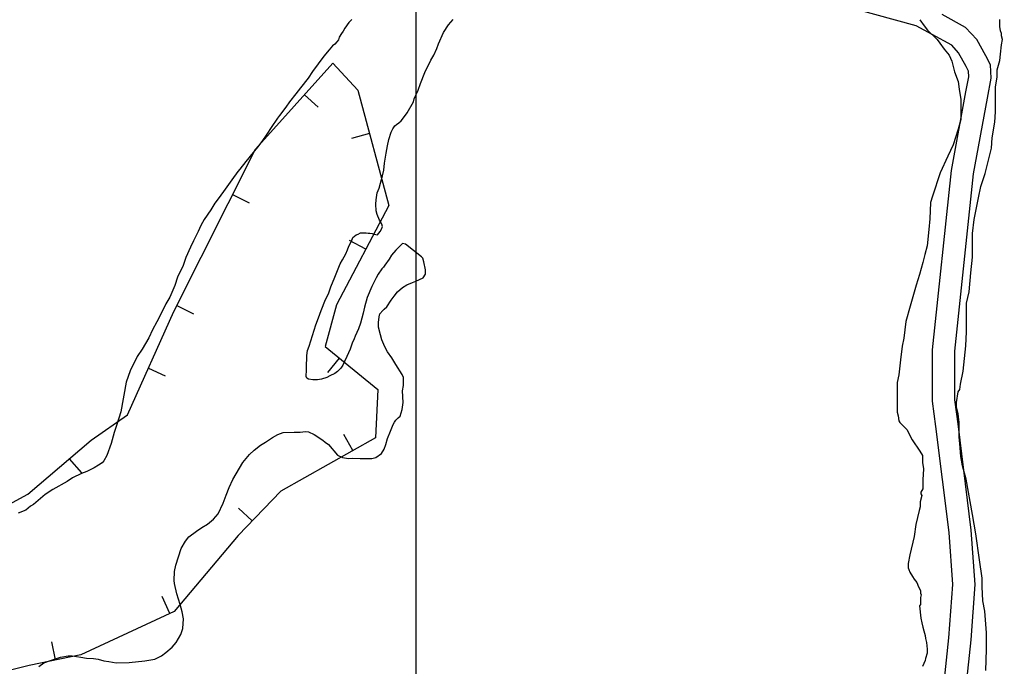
# Model space of a CAD drawing. Extents: x 3263578 to 3301413, y 764927 to 798602.
# Drawn here: x 3287429 to 3288748, y 776388 to 777256 of the extents above; entities that cross this region are included whole.
import ezdxf

# ---------------------------------------------------------------- set-up
doc = ezdxf.new("R2010")
doc.units = 0
for name, color, linetype in [('V-BORW-LINE', 7, 'Continuous'), ('V-ROAD-CNTR', 7, 'Continuous'), ('V-SITE-VEGE', 7, 'Continuous'), ('V-TOPO-WATR-IDEN', 7, 'Continuous')]:
    doc.layers.add(name, color=color, linetype=linetype)

msp = doc.modelspace()

# ---------------------------------------------------------------- linework, layer by layer
at = {"layer": 'V-BORW-LINE'}
for p, q in [((3287811.3, 777155.3), (3287829.9, 777138.6)), ((3287898.6, 777103.3), (3287874.5, 777096.7)), ((3287714.8, 777021.3), (3287737.1, 777010.1)), ((3287893.8, 776947.9), (3287871.7, 776959.6)), ((3287639.9, 776872.5), (3287662.2, 776861.3)), ((3287858.1, 776802), (3287842.2, 776782.6)), ((3287601.7, 776788.4), (3287624.5, 776778.2)), ((3287876.2, 776677.7), (3287864, 776699.5)), ((3287495.6, 776666.8), (3287511.8, 776647.7)), ((3287740.9, 776583.3), (3287722.9, 776600.6)), ((3287630.7, 776459.2), (3287620.1, 776481.9)), ((3287477, 776396.8), (3287472, 776421.3))]:
    msp.add_line(p, q, dxfattribs=at)
msp.add_lwpolyline([(3287635.8, 776864.5), (3287745.4, 777082.2), (3287849.5, 777197.7), (3287882.8, 777161.5), (3287924.8, 777006.7), (3287854.3, 776873.2), (3287839.2, 776817.4), (3287909.8, 776759.6), (3287906.6, 776694.7), (3287779.5, 776623.5), (3287722.3, 776563.9), (3287636.3, 776461.8), (3287511.2, 776403.8), (3287441.6, 776389.5), (3287347.5, 776365.9), (3287246.2, 776391.1), (3287218.3, 776420.9), (3287225.5, 776477.1), (3287332.4, 776560.9), (3287439.7, 776619.3), (3287525.1, 776691.8), (3287573.6, 776725.7), (3287635.8, 776864.5)], dxfattribs=at)
at = {"layer": 'V-ROAD-CNTR'}
for points in [[(3288653.9, 777236.1), (3288632.6, 777247.7), (3288521.5, 777278.4), (3288433, 777286.4), (3288315.1, 777341), (3288219.3, 777370.3), (3288159.1, 777387.7), (3288107.6, 777389.9), (3288084.2, 777406.7)], [(3288728.4, 777150.8), (3288733.4, 777177.6), (3288732.4, 777195.5), (3288725.9, 777207.6), (3288714.1, 777229.5), (3288698.9, 777245.7), (3288667.3, 777263)], [(3288699.4, 777159.2), (3288703.2, 777179.6), (3288702.8, 777187.2), (3288699.5, 777193.4), (3288689.6, 777211.8), (3288680.3, 777221.7), (3288653.9, 777236.1)], [(3288654.5, 776785.9), (3288654.5, 776813), (3288679.8, 777053.7), (3288699.4, 777159.2)], [(3288684.4, 776783.2), (3288684.5, 776811.3), (3288709.5, 777049.4), (3288728.4, 777150.8)], [(3288444.9, 775838.4), (3288459.9, 775884.1), (3288581.3, 776136.4), (3288593.5, 776169.2), (3288603.9, 776217), (3288624.9, 776259.1), (3288653.6, 776315.3), (3288670, 776366.7), (3288676.6, 776426.5), (3288681.8, 776498), (3288676.7, 776568), (3288659.1, 776709.9), (3288654.3, 776744), (3288654.5, 776785.9)], [(3288473.4, 775829), (3288487.8, 775872.9), (3288608.9, 776124.7), (3288622.4, 776160.7), (3288632.4, 776206.9), (3288651.7, 776245.6), (3288681.4, 776303.9), (3288699.5, 776360.5), (3288706.4, 776423.8), (3288711.9, 776498), (3288706.5, 776570.9), (3288688.8, 776713.8), (3288684.3, 776746), (3288684.4, 776783.2)]]:
    msp.add_lwpolyline(points, dxfattribs=at)
at = {"layer": 'V-SITE-VEGE'}
for p, q in [((3287865.5, 777244.5), (3287863.2, 777240.8)), ((3287871, 777252.4), (3287865.5, 777244.5)), ((3287874.7, 777256.5), (3287871, 777252.4)), ((3287998.1, 777238.8), (3288004.6, 777249)), ((3288004.6, 777249), (3288011, 777256.4)), ((3288637.3, 777256.1), (3288643.1, 777248)), ((3288643.1, 777248), (3288647.8, 777242.1)), ((3288744.7, 777247.1), (3288744.7, 777256.4)), ((3288745.9, 777241.2), (3288744.7, 777247.1)), ((3287858.1, 777232.5), (3287856.8, 777229.2)), ((3287860.9, 777237.5), (3287858.1, 777232.5)), ((3287863.2, 777240.8), (3287860.9, 777237.5)), ((3287991.2, 777223.6), (3287998.1, 777238.8)), ((3288647.8, 777242.1), (3288660.7, 777229.3)), ((3288747.1, 777237.7), (3288745.9, 777241.2)), ((3288747.1, 777234.2), (3288747.1, 777237.7)), ((3288748.3, 777229.6), (3288747.1, 777234.2)), ((3287848.9, 777220.9), (3287844.3, 777215.8)), ((3287852.2, 777223.2), (3287848.9, 777220.9)), ((3287854.9, 777226.4), (3287852.2, 777223.2)), ((3287856.8, 777229.2), (3287854.9, 777226.4)), ((3287984.8, 777208.3), (3287988.9, 777217.6)), ((3287988.9, 777217.6), (3287991.2, 777223.6)), ((3288660.7, 777229.3), (3288664.2, 777224.7)), ((3288664.2, 777224.7), (3288670.1, 777216.5)), ((3288746, 777209.7), (3288747.1, 777222.5)), ((3288747.1, 777222.5), (3288748.3, 777229.6)), ((3287837.4, 777207), (3287822.2, 777186.6)), ((3287844.3, 777215.8), (3287837.4, 777207)), ((3287981.1, 777201.8), (3287984.8, 777208.3)), ((3288670.1, 777216.5), (3288677.1, 777208.3)), ((3288677.1, 777208.3), (3288680.6, 777200.2)), ((3288744.8, 777201.5), (3288746, 777209.7)), ((3287972.8, 777185.2), (3287981.1, 777201.8)), ((3288680.6, 777200.2), (3288684.2, 777186.2)), ((3288741.4, 777188.7), (3288744.8, 777201.5)), ((3287816.2, 777177.8), (3287806.1, 777164.4)), ((3287822.2, 777186.6), (3287816.2, 777177.8)), ((3287967.3, 777170.4), (3287972.8, 777185.2)), ((3288684.2, 777186.2), (3288688.9, 777173.3)), ((3288739.1, 777165.3), (3288741.4, 777179.3)), ((3288741.4, 777179.3), (3288741.4, 777188.7)), ((3287964.1, 777161.6), (3287967.3, 777170.4)), ((3288688.9, 777173.3), (3288690.1, 777162.8)), ((3288739.2, 777132.6), (3288739.1, 777165.3)), ((3287799.7, 777156.5), (3287791.4, 777145.9)), ((3287806.1, 777164.4), (3287799.7, 777156.5)), ((3287958.6, 777150), (3287964.1, 777161.6)), ((3288690.1, 777162.8), (3288692.4, 777148.8)), ((3287786.3, 777138.5), (3287777.6, 777127.4)), ((3287791.4, 777145.9), (3287786.3, 777138.5)), ((3287949, 777131.1), (3287957.7, 777145.9)), ((3287957.7, 777145.9), (3287958.6, 777150)), ((3288692.4, 777148.8), (3288692.5, 777122)), ((3287777.6, 777127.4), (3287775.3, 777123.7)), ((3287941.1, 777120.4), (3287947.1, 777127.8)), ((3287947.1, 777127.8), (3287949, 777131.1)), ((3288738.1, 777118.6), (3288739.2, 777132.6)), ((3287775.3, 777123.7), (3287766.5, 777111.2)), ((3287930.1, 777109.8), (3287932.8, 777113.5)), ((3287932.8, 777113.5), (3287934.7, 777115.3)), ((3287934.7, 777115.3), (3287937.9, 777117.6)), ((3287937.9, 777117.6), (3287941.1, 777120.4)), ((3288692.5, 777122), (3288689, 777109.1)), ((3288734.6, 777097.5), (3288738.1, 777118.6)), ((3287760.6, 777102.4), (3287754.1, 777092.7)), ((3287766.5, 777111.2), (3287760.6, 777102.4)), ((3287924.6, 777095.4), (3287927.8, 777105.1)), ((3287927.8, 777105.1), (3287930.1, 777109.8)), ((3288689, 777109.1), (3288682.1, 777088.1)), ((3287754.1, 777092.7), (3287748.1, 777084.8)), ((3287920.9, 777076.9), (3287922.8, 777086.6)), ((3287922.8, 777086.6), (3287924.6, 777095.4)), ((3288682.1, 777088.1), (3288675.1, 777072.9)), ((3288733.5, 777083.5), (3288734.6, 777097.5)), ((3287748.1, 777084.8), (3287732.5, 777065.8)), ((3287918.7, 777063.5), (3287920.9, 777076.9)), ((3288675.1, 777072.9), (3288664.7, 777050.6)), ((3288727.7, 777060.2), (3288733.5, 777083.5)), ((3287732.5, 777065.8), (3287724.6, 777055.6)), ((3287917.8, 777054.3), (3287918.7, 777063.5)), ((3288725.4, 777049.6), (3288727.7, 777060.2)), ((3287721.9, 777052.4), (3287713.6, 777041.3)), ((3287724.6, 777055.6), (3287721.9, 777052.4)), ((3287913.2, 777036.7), (3287915.9, 777046.4)), ((3287915.9, 777046.4), (3287917.8, 777054.3)), ((3288664.7, 777050.6), (3288654.3, 777019.1)), ((3288719.6, 777032.1), (3288725.4, 777049.6)), ((3287713.6, 777041.3), (3287704.8, 777028.8)), ((3287911.4, 777029.8), (3287913.2, 777036.7)), ((3287704.8, 777028.8), (3287696.6, 777017.6)), ((3287907.7, 777014.5), (3287909.1, 777023.8)), ((3287909.1, 777023.8), (3287911.4, 777029.8)), ((3288716.2, 777016.9), (3288719.6, 777032.1)), ((3287691, 777009.8), (3287685.5, 777001)), ((3287696.6, 777017.6), (3287691, 777009.8)), ((3287907.3, 777008.5), (3287907.7, 777014.5)), ((3287907.7, 776999.7), (3287907.3, 777008.5)), ((3288651.9, 777010.9), (3288650.8, 776988.7)), ((3288654.3, 777019.1), (3288651.9, 777010.9)), ((3288710.4, 776987.7), (3288716.2, 777016.9)), ((3287685.5, 777001), (3287676.8, 776988)), ((3287908.7, 776994.7), (3287907.7, 776999.7)), ((3287911.9, 776986.8), (3287908.7, 776994.7)), ((3287676.8, 776988), (3287672.2, 776979.7)), ((3287913.3, 776985), (3287911.9, 776986.8)), ((3287915.2, 776981.7), (3287913.3, 776985)), ((3287916.1, 776978.5), (3287915.2, 776981.7)), ((3288650.8, 776988.7), (3288649.7, 776974.7)), ((3288708.1, 776969), (3288710.4, 776987.7)), ((3287668.5, 776971.8), (3287662.5, 776959.3)), ((3287672.2, 776979.7), (3287668.5, 776971.8)), ((3287876.4, 776963.6), (3287880.6, 776967.3)), ((3287880.6, 776967.3), (3287883.3, 776968.3)), ((3287883.3, 776968.3), (3287886.6, 776970.1)), ((3287886.6, 776970.1), (3287894, 776970.1)), ((3287894, 776970.1), (3287896.7, 776969.7)), ((3287896.7, 776969.7), (3287899, 776969.7)), ((3287899, 776969.7), (3287902.3, 776969.2)), ((3287902.3, 776969.2), (3287905.1, 776968.3)), ((3287905.1, 776968.3), (3287909.2, 776967.4)), ((3287909.2, 776967.4), (3287911.1, 776969.7)), ((3287911.1, 776969.7), (3287912.9, 776971.6)), ((3287912.9, 776971.6), (3287914.7, 776974.8)), ((3287914.7, 776974.8), (3287916.1, 776978.5)), ((3288649.7, 776974.7), (3288647.4, 776952.5)), ((3288708.2, 776937.5), (3288708.1, 776969)), ((3287662.5, 776959.3), (3287658.4, 776951)), ((3287870.9, 776952.1), (3287874.6, 776959)), ((3287874.6, 776959), (3287876.4, 776963.6)), ((3287940.7, 776953.6), (3287933.8, 776946.7)), ((3287943, 776955.5), (3287940.7, 776953.6)), ((3287947.1, 776955), (3287943, 776955.5)), ((3287968.4, 776938), (3287947.1, 776955)), ((3287658.4, 776951), (3287652, 776937.1)), ((3287862.2, 776934), (3287866.8, 776941.9)), ((3287866.8, 776941.9), (3287869.1, 776947)), ((3287869.1, 776947), (3287870.9, 776952.1)), ((3287933.8, 776946.7), (3287928.2, 776940.2)), ((3288644, 776940.8), (3288641.6, 776930.3)), ((3288647.4, 776952.5), (3288644, 776940.8)), ((3287652, 776937.1), (3287648.3, 776926)), ((3287852.1, 776910.4), (3287859.4, 776928.5)), ((3287859.4, 776928.5), (3287862.2, 776934)), ((3287925, 776934.6), (3287919, 776926.8)), ((3287928.2, 776940.2), (3287925, 776934.6)), ((3287970.3, 776936.2), (3287968.4, 776938)), ((3287971.7, 776931.1), (3287970.3, 776936.2)), ((3287974, 776920.5), (3287971.7, 776931.1)), ((3288641.6, 776930.3), (3288637, 776913.9)), ((3288705.9, 776916.4), (3288708.2, 776937.5)), ((3287648.3, 776926), (3287641, 776910.3)), ((3287910.3, 776914.7), (3287907.5, 776909.7)), ((3287915.4, 776921.7), (3287910.3, 776914.7)), ((3287917.2, 776924), (3287915.4, 776921.7)), ((3287919, 776926.8), (3287917.2, 776924)), ((3287970.8, 776909.4), (3287974, 776914.5)), ((3287974, 776914.5), (3287974, 776920.5)), ((3288637, 776913.9), (3288632.4, 776899.9)), ((3288703.7, 776890.8), (3288705.9, 776916.4)), ((3287641, 776910.3), (3287637.3, 776899.2)), ((3287846.6, 776897.5), (3287852.1, 776910.4)), ((3287903.9, 776902.3), (3287901.6, 776898.1)), ((3287907.5, 776909.7), (3287903.9, 776902.3)), ((3287948.7, 776900.1), (3287956.5, 776903.3)), ((3287956.5, 776903.3), (3287960.7, 776905.2)), ((3287960.7, 776905.2), (3287970.8, 776909.4)), ((3287637.3, 776899.2), (3287630.4, 776883.5)), ((3287839.7, 776880.4), (3287843.4, 776888.2)), ((3287843.4, 776888.2), (3287846.6, 776897.5)), ((3287901.6, 776898.1), (3287895.6, 776883.3)), ((3287931.6, 776884.8), (3287936.2, 776890.8)), ((3287936.2, 776890.8), (3287943.1, 776896.8)), ((3287943.1, 776896.8), (3287948.7, 776900.1)), ((3288632.4, 776899.9), (3288624.3, 776871.8)), ((3288700.2, 776875.6), (3288703.7, 776890.8)), ((3287625.3, 776874.7), (3287618.5, 776860.8)), ((3287630.4, 776883.5), (3287625.3, 776874.7)), ((3287833.7, 776865.6), (3287839.7, 776880.4)), ((3287895.6, 776883.3), (3287891.9, 776870.3)), ((3287922, 776870.9), (3287927.5, 776879.7)), ((3287927.5, 776879.7), (3287931.6, 776884.8)), ((3288700.3, 776837), (3288700.2, 776875.6)), ((3287830.1, 776855.9), (3287833.7, 776865.6)), ((3287890.1, 776862), (3287886.4, 776848.6)), ((3287891.9, 776870.3), (3287890.1, 776862)), ((3287911.8, 776857.5), (3287912.7, 776861.2)), ((3287912.7, 776861.2), (3287916.4, 776865.8)), ((3287916.4, 776865.8), (3287918.3, 776867.6)), ((3287918.3, 776867.6), (3287922, 776870.9)), ((3288624.3, 776871.8), (3288618.5, 776850.8)), ((3287612.9, 776850.6), (3287607.4, 776840)), ((3287618.5, 776860.8), (3287612.9, 776850.6)), ((3287826.4, 776846.6), (3287830.1, 776855.9)), ((3287886.4, 776848.6), (3287883.7, 776841.2)), ((3287910.5, 776849.6), (3287911.8, 776857.5)), ((3287910.9, 776843.6), (3287910.5, 776849.6)), ((3288618.5, 776850.8), (3288616.2, 776828.6)), ((3287607.4, 776840), (3287602.4, 776828.9)), ((3287817.7, 776817.9), (3287826.4, 776846.6)), ((3287883.7, 776841.2), (3287879.6, 776831.5)), ((3287913.3, 776833), (3287910.9, 776843.6)), ((3288699.2, 776818.3), (3288700.3, 776837)), ((3287602.4, 776828.9), (3287593.6, 776814.1)), ((3287875.4, 776821.8), (3287872.7, 776813.9)), ((3287878.2, 776827.8), (3287875.4, 776821.8)), ((3287879.6, 776831.5), (3287878.2, 776827.8)), ((3287915.1, 776826.5), (3287913.3, 776833)), ((3287919.3, 776816.8), (3287915.1, 776826.5)), ((3288616.2, 776828.6), (3288613.9, 776818.1)), ((3287593.6, 776814.1), (3287586.7, 776803.9)), ((3287814.5, 776805.5), (3287815.4, 776811.9)), ((3287815.4, 776811.9), (3287817.7, 776817.9)), ((3287870.4, 776808.8), (3287868.1, 776804.2)), ((3287872.7, 776813.9), (3287870.4, 776808.8)), ((3287922.6, 776810.4), (3287919.3, 776816.8)), ((3287928.6, 776802.1), (3287922.6, 776810.4)), ((3288613.9, 776818.1), (3288611.6, 776799.4)), ((3288695.8, 776784.5), (3288699.2, 776818.3)), ((3287586.7, 776803.9), (3287577.1, 776784.9)), ((3287814.1, 776792.5), (3287814.5, 776801.8)), ((3287814.5, 776801.8), (3287814.5, 776805.5)), ((3287864.9, 776797.3), (3287862.6, 776792.6)), ((3287868.1, 776804.2), (3287864.9, 776797.3)), ((3287934.2, 776793.3), (3287928.6, 776802.1)), ((3288611.6, 776799.4), (3288609.4, 776779.5)), ((3287577.1, 776784.9), (3287572, 776769.7)), ((3287813.6, 776777.3), (3287814.1, 776786)), ((3287814.1, 776786), (3287814.1, 776792.5)), ((3287855.7, 776783.8), (3287852, 776781.1)), ((3287860.3, 776788.5), (3287855.7, 776783.8)), ((3287862.6, 776792.6), (3287860.3, 776788.5)), ((3287942.5, 776779.9), (3287934.2, 776793.3)), ((3288692.3, 776766.9), (3288695.8, 776784.5)), ((3287572, 776769.7), (3287564.8, 776729.9)), ((3287814.6, 776775), (3287813.6, 776777.3)), ((3287816.9, 776773.6), (3287814.6, 776775)), ((3287822.4, 776772.7), (3287816.9, 776773.6)), ((3287828.9, 776772.7), (3287822.4, 776772.7)), ((3287834.4, 776773.6), (3287828.9, 776772.7)), ((3287841.4, 776776), (3287834.4, 776773.6)), ((3287845.5, 776778.3), (3287841.4, 776776)), ((3287852, 776781.1), (3287845.5, 776778.3)), ((3287944.4, 776775.8), (3287942.5, 776779.9)), ((3287944.4, 776765.1), (3287944.4, 776775.8)), ((3288609.4, 776779.5), (3288607.1, 776769)), ((3288607.1, 776769), (3288607.2, 776729.3)), ((3287943.1, 776757.8), (3287944.4, 776765.1)), ((3287943.6, 776742.5), (3287943.1, 776757.8)), ((3288686.5, 776742.4), (3288688.8, 776756.4)), ((3288688.8, 776756.4), (3288691.2, 776759.9)), ((3288691.2, 776759.9), (3288692.3, 776766.9)), ((3287942.7, 776732.8), (3287943.6, 776742.5)), ((3287564.8, 776729.9), (3287559.3, 776712.8)), ((3287939.9, 776724), (3287942.7, 776732.8)), ((3288607.2, 776729.3), (3288608.3, 776724.6)), ((3288686.6, 776736.5), (3288686.5, 776742.4)), ((3288687.7, 776733), (3288686.6, 776736.5)), ((3288688.9, 776727.2), (3288687.7, 776733)), ((3287930.2, 776712.9), (3287932.1, 776716.1)), ((3287932.1, 776716.1), (3287933.9, 776718.5)), ((3287933.9, 776718.5), (3287937.1, 776721.7)), ((3287937.1, 776721.7), (3287939.9, 776724)), ((3288608.3, 776724.6), (3288609.5, 776717.6)), ((3288609.5, 776717.6), (3288610.7, 776715.3)), ((3288690.1, 776715.5), (3288688.9, 776727.2)), ((3287559.3, 776712.8), (3287555.6, 776702.2)), ((3287805.5, 776702.4), (3287812.9, 776703.3)), ((3287812.9, 776703.3), (3287816.6, 776702.9)), ((3287816.6, 776702.9), (3287824.5, 776699.2)), ((3287922.9, 776693.9), (3287926.6, 776703.7)), ((3287926.6, 776703.7), (3287930.2, 776712.9)), ((3288610.7, 776715.3), (3288620.1, 776706)), ((3288620.1, 776706), (3288627.1, 776692)), ((3288690.2, 776695.7), (3288690.1, 776715.5)), ((3287555.6, 776702.2), (3287551.9, 776687.4)), ((3287758.9, 776688.9), (3287768.6, 776695.4)), ((3287768.6, 776695.4), (3287775.5, 776699.5)), ((3287775.5, 776699.5), (3287782.9, 776701.9)), ((3287782.9, 776701.9), (3287797.7, 776702.4)), ((3287797.7, 776702.4), (3287805.5, 776702.4)), ((3287824.5, 776699.2), (3287836.1, 776691.9)), ((3287836.1, 776691.9), (3287839.3, 776689.1)), ((3287920.6, 776686.1), (3287922.9, 776693.9)), ((3288627.1, 776692), (3288637.7, 776676.8)), ((3288691.4, 776687.5), (3288690.2, 776695.7)), ((3287551.9, 776687.4), (3287546, 776671.2)), ((3287737.7, 776672.6), (3287743.7, 776678.2)), ((3287743.7, 776678.2), (3287752.4, 776685.2)), ((3287752.4, 776685.2), (3287758.9, 776688.9)), ((3287839.3, 776689.1), (3287843.5, 776685.9)), ((3287843.5, 776685.9), (3287855.5, 776671.6)), ((3287914.6, 776674), (3287918.3, 776679.6)), ((3287918.3, 776679.6), (3287920.6, 776686.1)), ((3288637.7, 776676.8), (3288641.2, 776671)), ((3288692.6, 776670), (3288691.4, 776687.5)), ((3287541.8, 776663.8), (3287539.5, 776661.5)), ((3287546, 776671.2), (3287541.8, 776663.8)), ((3287728.5, 776662), (3287737.7, 776672.6)), ((3287855.5, 776671.6), (3287862.5, 776668.4)), ((3287862.5, 776668.4), (3287870.3, 776667)), ((3287870.3, 776667), (3287876.3, 776667.5)), ((3287876.3, 776667.5), (3287886, 776667)), ((3287886, 776667), (3287901.7, 776667.1)), ((3287901.7, 776667.1), (3287907.3, 776668.5)), ((3287907.3, 776668.5), (3287914.6, 776674)), ((3288641.2, 776671), (3288641.2, 776661.7)), ((3288694.9, 776657.1), (3288692.6, 776670)), ((3287528.9, 776654.5), (3287519.2, 776649.9)), ((3287534.9, 776658.2), (3287528.9, 776654.5)), ((3287539.5, 776661.5), (3287534.9, 776658.2)), ((3287715.2, 776638.9), (3287728.5, 776662)), ((3288641.2, 776661.7), (3288642.4, 776653.5)), ((3288642.4, 776653.5), (3288641.3, 776638.3)), ((3288699.7, 776639.6), (3288694.9, 776657.1)), ((3287499.9, 776641), (3287492.5, 776636.4)), ((3287511.9, 776647.1), (3287499.9, 776641)), ((3287519.2, 776649.9), (3287511.9, 776647.1)), ((3287710.1, 776628.2), (3287715.2, 776638.9)), ((3288641.3, 776638.3), (3288641.3, 776631.3)), ((3288708, 776591.8), (3288699.7, 776639.6)), ((3287473.6, 776625.7), (3287463, 776618.8)), ((3287492.5, 776636.4), (3287473.6, 776625.7)), ((3287706, 776618), (3287710.1, 776628.2)), ((3288641.3, 776626.6), (3288639, 776622)), ((3288641.3, 776631.3), (3288641.3, 776626.6)), ((3287463, 776618.8), (3287447.3, 776605.3)), ((3287702.3, 776607.4), (3287706, 776618)), ((3288640.2, 776617.3), (3288637.9, 776609.1)), ((3288639, 776622), (3288639, 776619.6)), ((3288639, 776619.6), (3288640.2, 776617.3)), ((3287437.1, 776597.9), (3287427, 776593.7)), ((3287443.6, 776603), (3287437.1, 776597.9)), ((3287447.3, 776605.3), (3287443.6, 776603)), ((3287695.4, 776593.1), (3287702.3, 776607.4)), ((3288636.7, 776597.4), (3288632.1, 776578.7)), ((3288637.9, 776602.1), (3288636.7, 776597.4)), ((3288637.9, 776609.1), (3288637.9, 776605.6)), ((3288637.9, 776605.6), (3288637.9, 776602.1)), ((3287681.1, 776579.2), (3287689, 776585.7)), ((3287689, 776585.7), (3287695.4, 776593.1)), ((3288712.7, 776566.1), (3288708, 776591.8)), ((3287666.4, 776569.4), (3287673.7, 776574.5)), ((3287673.7, 776574.5), (3287681.1, 776579.2)), ((3288632.1, 776578.7), (3288629.8, 776562.4)), ((3287651.6, 776556.4), (3287656.2, 776562)), ((3287656.2, 776562), (3287666.4, 776569.4)), ((3288629.8, 776562.4), (3288624, 776537.8)), ((3288717.5, 776531.1), (3288712.7, 776566.1)), ((3287638.8, 776524.1), (3287645.6, 776546.3)), ((3287645.6, 776546.3), (3287651.6, 776556.4)), ((3288624, 776537.8), (3288621.7, 776526.1)), ((3287637, 776515.3), (3287638.8, 776524.1)), ((3288621.7, 776526.1), (3288621.7, 776520.3)), ((3288621.7, 776520.3), (3288622.9, 776518)), ((3288721.1, 776506.6), (3288717.5, 776531.1)), ((3287636.5, 776503.3), (3287637, 776515.3)), ((3288622.9, 776518), (3288624.1, 776514.5)), ((3288624.1, 776514.5), (3288627.6, 776508.6)), ((3288627.6, 776508.6), (3288630, 776505.1)), ((3288630, 776505.1), (3288633.5, 776500.5)), ((3288721.1, 776494.9), (3288721.1, 776506.6)), ((3287637, 776499.6), (3287636.5, 776503.3)), ((3287639.8, 776485.3), (3287637, 776499.6)), ((3288633.5, 776500.5), (3288635.8, 776494.7)), ((3288635.8, 776494.7), (3288638.2, 776490)), ((3288722.3, 776476.2), (3288721.1, 776494.9)), ((3287644.5, 776471), (3287639.8, 776485.3)), ((3288638.2, 776490), (3288638.2, 776486.5)), ((3288638.2, 776486.5), (3288639.4, 776484.2)), ((3288639.4, 776484.2), (3288638.2, 776480.6)), ((3288638.2, 776480.6), (3288638.2, 776471.3)), ((3287647.3, 776461.3), (3287644.5, 776471)), ((3288638.2, 776471.3), (3288637.2, 776469.3)), ((3288637.2, 776469.3), (3288638.9, 776453)), ((3288724.7, 776462.2), (3288722.3, 776476.2)), ((3287649.1, 776452), (3287647.3, 776461.3)), ((3288638.9, 776453), (3288640, 776446.6)), ((3288727.1, 776433), (3288724.7, 776462.2)), ((3287645.5, 776430.8), (3287648.2, 776439.1)), ((3287648.2, 776439.1), (3287649.1, 776452)), ((3288640, 776446.6), (3288641.7, 776440.7)), ((3288641.7, 776440.7), (3288642.9, 776436)), ((3287639.1, 776420.1), (3287645.5, 776430.8)), ((3288642.9, 776436), (3288644.6, 776429.6)), ((3288644.6, 776429.6), (3288645.2, 776425.5)), ((3288727.2, 776410.8), (3288727.1, 776433)), ((3287625.2, 776406.7), (3287633.5, 776414.1)), ((3287633.5, 776414.1), (3287639.1, 776420.1)), ((3288645.2, 776425.5), (3288646.3, 776420.2)), ((3288646.3, 776420.2), (3288647.5, 776411.4)), ((3287470.5, 776396.1), (3287483.9, 776400.3)), ((3287483.9, 776400.3), (3287494, 776402.2)), ((3287494, 776402.2), (3287499.6, 776402.2)), ((3287499.6, 776402.2), (3287511.1, 776400.4)), ((3287511.1, 776400.4), (3287518.5, 776399)), ((3287610.5, 776397.9), (3287619.2, 776402.5)), ((3287619.2, 776402.5), (3287625.2, 776406.7)), ((3288647.5, 776406.1), (3288645.1, 776398.5)), ((3288647.5, 776411.4), (3288647.5, 776406.1)), ((3288726.1, 776382.8), (3288727.2, 776410.8)), ((3287454.8, 776388.2), (3287461.3, 776392.8)), ((3287461.3, 776392.8), (3287470.5, 776396.1)), ((3287518.5, 776399), (3287528.2, 776398.6)), ((3287528.2, 776398.6), (3287534.2, 776397.7)), ((3287534.2, 776397.7), (3287542.1, 776395.8)), ((3287542.1, 776395.8), (3287548.6, 776394.5)), ((3287548.6, 776394.5), (3287558.7, 776393.1)), ((3287558.7, 776393.1), (3287575.8, 776393.2)), ((3287575.8, 776393.2), (3287597.1, 776395.5)), ((3287597.1, 776395.5), (3287610.5, 776397.9)), ((3288644.5, 776396.2), (3288640.9, 776388)), ((3288645.1, 776398.5), (3288644.5, 776396.2))]:
    msp.add_line(p, q, dxfattribs=at)
at = {"layer": 'V-TOPO-WATR-IDEN'}
msp.add_line((3287961.4, 775807.3), (3287961.4, 780274.3), dxfattribs=at)

doc.saveas('drawing.dxf')
